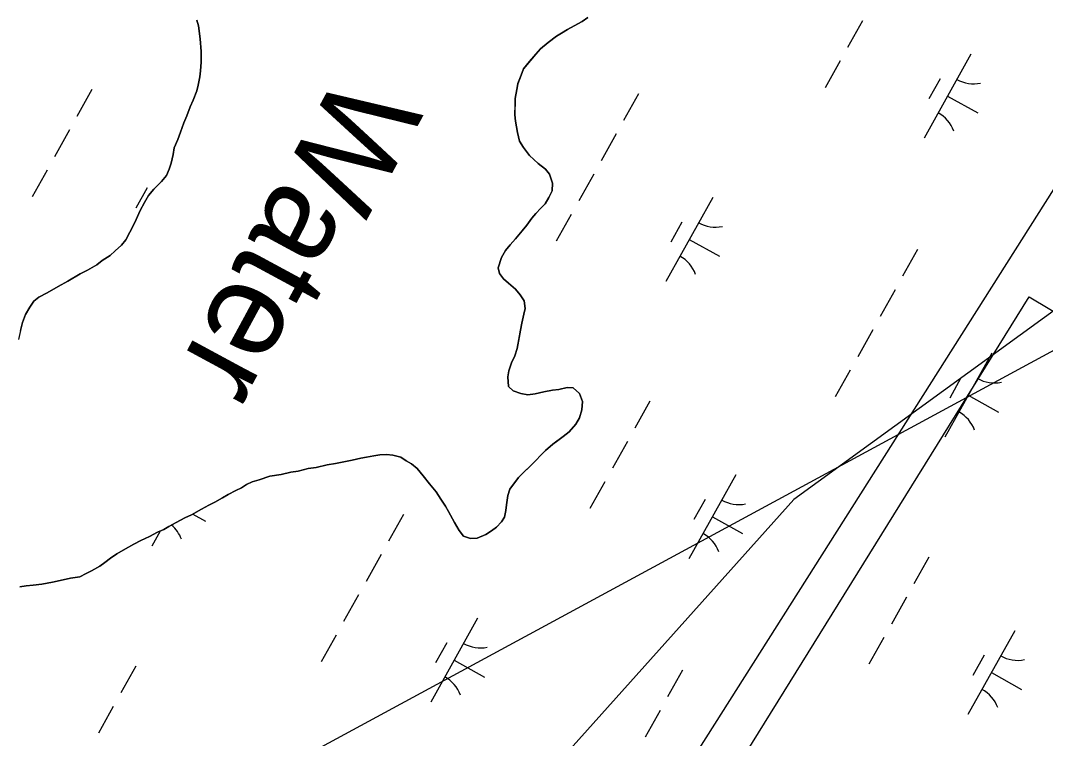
# Model space of a CAD drawing. Extents: x 3923531 to 3943530, y 207391 to 229799.
# Drawn here: x 3934037 to 3934571, y 219123 to 219497 of the extents above; entities that cross this region are included whole.
import ezdxf

# ---------------------------------------------------------------- set-up
doc = ezdxf.new("R2010")
doc.units = 0
for name, color, linetype in [('V-RIVR-IDEN', 7, 'Continuous'), ('V-TOPO-SHOR', 7, 'Continuous'), ('V-UTIL-LINE', 7, 'Continuous'), ('V-WETL-SWMP', 7, 'Continuous')]:
    doc.layers.add(name, color=color, linetype=linetype)

msp = doc.modelspace()

# ---------------------------------------------------------------- linework, layer by layer
at = {"layer": 'V-TOPO-SHOR'}
for points in [[(3934128.88, 219496.92), (3934129.65, 219493.91), (3934130.58, 219487.3), (3934131.11, 219480.7), (3934131.05, 219475.1), (3934130.81, 219470.5), (3934130.38, 219467.51), (3934129.53, 219463.12), (3934128.9, 219460.12), (3934126.85, 219455.35), (3934125.41, 219451.76), (3934123.57, 219447.18), (3934122.13, 219443.4), (3934120.28, 219438.62), (3934118.84, 219434.84), (3934117, 219430.46), (3934116.56, 219427.06), (3934115.51, 219422.48), (3934114.48, 219419.29), (3934113.05, 219416.1), (3934110.42, 219412.93), (3934106.38, 219408.97), (3934103.74, 219405.6), (3934101.51, 219402.03), (3934099.26, 219397.85), (3934097.21, 219393.07), (3934095.58, 219389.49), (3934093.95, 219386.51), (3934091.91, 219382.53), (3934089.68, 219379.75), (3934086.25, 219376.79), (3934083.63, 219374.42), (3934079.6, 219371.86), (3934076.78, 219369.49), (3934071.95, 219366.74), (3934068.13, 219364.78), (3934061.69, 219361.05), (3934056.67, 219358.3), (3934050.83, 219354.96), (3934046.61, 219352.61), (3934043.99, 219350.64), (3934041.96, 219347.46), (3934039.72, 219343.68), (3934038.08, 219339.5), (3934037.04, 219335.31), (3934035.99, 219330.73)], [(3934305.29, 219479.17), (3934307.72, 219481.95), (3934311.75, 219485.31), (3934315.98, 219488.66), (3934318.6, 219490.23), (3934321.82, 219492), (3934325.24, 219493.96), (3934329.46, 219496.32), (3934332.28, 219498.29)], [(3934217.14, 219269.35), (3934220.95, 219270.11), (3934224.15, 219270.67), (3934227.55, 219270.84), (3934230.75, 219270.4), (3934234.94, 219269.36), (3934237.72, 219267.53), (3934240.5, 219265.9), (3934243.47, 219263.47), (3934246.63, 219259.64), (3934249.99, 219255.41), (3934253.34, 219251.38), (3934255.9, 219247.55), (3934258.27, 219243.93), (3934259.84, 219241.11), (3934262.97, 219235.28), (3934265.33, 219231.26), (3934267.7, 219228.23), (3934271.29, 219226.99), (3934274.69, 219227.16), (3934279.31, 219229.11), (3934282.13, 219231.08), (3934284.74, 219232.86), (3934287.37, 219235.63), (3934289, 219238.21), (3934289.63, 219241.6), (3934290.06, 219244.6), (3934290.71, 219249.39), (3934291.75, 219252.78), (3934296.21, 219258.73), (3934299.04, 219261.5), (3934301.66, 219264.07), (3934305.5, 219267.83), (3934307.73, 219270.21), (3934310.35, 219272.78), (3934314.18, 219276.14), (3934316.8, 219278.11), (3934319.42, 219280.08), (3934322.65, 219282.65), (3934326.09, 219286.61), (3934327.92, 219289.79), (3934329.17, 219293.98), (3934329.61, 219298.37), (3934328.05, 219302.59), (3934324.68, 219305.42), (3934321.49, 219305.65), (3934317.28, 219304.7), (3934313.88, 219304.33), (3934309.47, 219303.38), (3934304.86, 219302.43), (3934301.06, 219301.87), (3934297.46, 219302.5), (3934293.48, 219303.95), (3934291.1, 219306.17), (3934290.75, 219311.17), (3934291.19, 219314.36), (3934292.63, 219318.55), (3934294.27, 219322.13), (3934295.5, 219325.92), (3934296.35, 219330.71), (3934297.2, 219335.5), (3934298.04, 219339.09), (3934299.09, 219343.88), (3934299.72, 219346.87), (3934299.16, 219350.87), (3934297.19, 219353.89), (3934294.63, 219356.92), (3934291.06, 219359.95), (3934288.48, 219362.18), (3934286.31, 219365), (3934285.74, 219368.01), (3934287.4, 219373.39), (3934289.43, 219376.97), (3934291.87, 219379.94), (3934294.7, 219383.11), (3934298.14, 219387.27), (3934300.57, 219390.25), (3934303.21, 219393.82), (3934305.23, 219396.2), (3934307.86, 219398.97), (3934310.08, 219401.35), (3934312.11, 219404.52), (3934313.75, 219408.11), (3934313.99, 219412.1), (3934312.44, 219416.72), (3934310.27, 219419.34), (3934306.5, 219422.38), (3934301.94, 219426.42), (3934298.79, 219430.65), (3934296.82, 219433.87), (3934295.67, 219438.48), (3934294.73, 219444.29), (3934294.37, 219447.7), (3934294.42, 219452.69), (3934294.45, 219456.09), (3934295.3, 219460.88), (3934295.93, 219463.88), (3934297.58, 219468.26), (3934298.81, 219471.64), (3934302.05, 219475.41), (3934305.29, 219479.17)], [(3934036.69, 219201.83), (3934039.9, 219202.4), (3934043.7, 219202.76), (3934048.1, 219203.31), (3934053.71, 219204.25), (3934057.72, 219205.21), (3934063.13, 219206.36), (3934067.94, 219207.11), (3934071.15, 219208.87), (3934073.97, 219210.24), (3934078.39, 219212.6), (3934081.01, 219214.57), (3934083.83, 219216.74), (3934087.26, 219219.1), (3934091.68, 219221.66), (3934096.1, 219224.01), (3934099.72, 219225.97), (3934104.15, 219228.13), (3934108.37, 219230.28), (3934111.58, 219231.65), (3934114.2, 219233.22), (3934118.02, 219235.38), (3934122.64, 219237.73), (3934126.06, 219239.3), (3934131.28, 219242.24), (3934135.1, 219244.4), (3934138.12, 219245.97), (3934142.14, 219248.13), (3934145.16, 219249.89), (3934149.18, 219252.05), (3934152, 219253.43), (3934154.61, 219255.2), (3934157.62, 219256.56), (3934161.23, 219257.53), (3934166.85, 219259.47), (3934172.66, 219260.41), (3934177.67, 219261.55), (3934181.48, 219262.12), (3934186.69, 219263.46), (3934190.89, 219264.02), (3934196.71, 219265.36), (3934200.91, 219266.11), (3934206.12, 219267.06), (3934209.73, 219267.82), (3934214.14, 219268.78), (3934217.14, 219269.35)]]:
    msp.add_lwpolyline(points, dxfattribs=at)
at = {"layer": 'V-UTIL-LINE'}
for points in [[(3936636.37, 224015.9), (3936525.62, 224056.17), (3935321.28, 220766.16), (3935347.69, 220401.84), (3934871.29, 219561.15), (3934439.51, 219247.4), (3932085.86, 216616.76), (3928247.61, 212430.32)], [(3934948.13, 219998.51), (3933937.95, 218403.55), (3930512.92, 214727.55), (3928293.59, 212405.31)], [(3936739.29, 218357.68), (3936622.11, 218414.56), (3934986.4, 219548.1), (3933485.3, 218734.77), (3932851.99, 218820.89)], [(3928303.68, 212396.77), (3930529.58, 214712.48), (3934263.4, 218684.83), (3934306.77, 218941.79), (3934562.09, 219352.8), (3934805.1, 219208.23)]]:
    msp.add_lwpolyline(points, dxfattribs=at)
at = {"layer": 'V-WETL-SWMP'}
for p, q in [((3934129.65, 219493.91), (3934128.88, 219496.92)), ((3934329.46, 219496.32), (3934325.24, 219493.96)), ((3934332.28, 219498.29), (3934329.46, 219496.32)), ((3934475.35, 219496.64), (3934467.55, 219482.67)), ((3934130.58, 219487.3), (3934129.65, 219493.91)), ((3934321.82, 219492), (3934318.6, 219490.23)), ((3934325.24, 219493.96), (3934321.82, 219492)), ((3934131.11, 219480.7), (3934130.58, 219487.3)), ((3934311.75, 219485.3), (3934307.72, 219481.95)), ((3934315.98, 219488.66), (3934311.75, 219485.3)), ((3934318.6, 219490.23), (3934315.98, 219488.66)), ((3934131.06, 219475.1), (3934131.11, 219480.7)), ((3934307.72, 219481.95), (3934305.29, 219479.17)), ((3934130.81, 219470.5), (3934131.06, 219475.1)), ((3934305.29, 219479.17), (3934298.81, 219471.64)), ((3934463.65, 219475.69), (3934455.85, 219461.72)), ((3934531.74, 219479.23), (3934507.35, 219435.58)), ((3934130.38, 219467.51), (3934130.81, 219470.5)), ((3934298.81, 219471.64), (3934297.58, 219468.26)), ((3934129.53, 219463.12), (3934130.38, 219467.51)), ((3934295.93, 219463.87), (3934295.3, 219460.88)), ((3934297.58, 219468.26), (3934295.93, 219463.87)), ((3934515.73, 219466.4), (3934509.88, 219455.93)), ((3934074.24, 219460.76), (3934066.44, 219446.79)), ((3934126.85, 219455.35), (3934128.9, 219460.13)), ((3934128.9, 219460.13), (3934129.53, 219463.12)), ((3934295.3, 219460.88), (3934294.45, 219456.09)), ((3934358.78, 219458.67), (3934350.98, 219444.7)), ((3934125.42, 219451.76), (3934126.85, 219455.35)), ((3934294.45, 219456.09), (3934294.37, 219447.7)), ((3934519.54, 219457.4), (3934535.26, 219448.62)), ((3934123.57, 219447.18), (3934125.42, 219451.76)), ((3934120.28, 219438.62), (3934122.13, 219443.4)), ((3934122.13, 219443.4), (3934123.57, 219447.18)), ((3934294.37, 219447.7), (3934294.73, 219444.29)), ((3934294.73, 219444.29), (3934295.67, 219438.48)), ((3934062.53, 219439.81), (3934054.73, 219425.84)), ((3934118.84, 219434.84), (3934120.28, 219438.62)), ((3934295.67, 219438.48), (3934296.82, 219433.87)), ((3934347.08, 219437.72), (3934339.27, 219423.75)), ((3934117, 219430.46), (3934118.84, 219434.84)), ((3934296.82, 219433.87), (3934298.79, 219430.65)), ((3934115.52, 219422.47), (3934116.56, 219427.06)), ((3934116.56, 219427.06), (3934117, 219430.46)), ((3934298.79, 219430.65), (3934301.94, 219426.42)), ((3934114.48, 219419.29), (3934115.52, 219422.47)), ((3934301.94, 219426.42), (3934306.5, 219422.38)), ((3934306.5, 219422.38), (3934310.27, 219419.34)), ((3934050.83, 219418.85), (3934043.03, 219404.89)), ((3934110.42, 219412.93), (3934113.05, 219416.1)), ((3934113.05, 219416.1), (3934114.48, 219419.29)), ((3934310.27, 219419.34), (3934312.44, 219416.72)), ((3934312.44, 219416.72), (3934313.99, 219412.1)), ((3934335.37, 219416.77), (3934327.57, 219402.8)), ((3934106.38, 219408.97), (3934110.42, 219412.93)), ((3934313.99, 219412.1), (3934313.75, 219408.11)), ((3934102.91, 219409.57), (3934097.06, 219399.09)), ((3934101.51, 219402.02), (3934103.74, 219405.6)), ((3934103.74, 219405.6), (3934106.38, 219408.97)), ((3934313.75, 219408.11), (3934312.11, 219404.52)), ((3934099.26, 219397.85), (3934101.51, 219402.02)), ((3934310.08, 219401.35), (3934307.86, 219398.97)), ((3934312.11, 219404.52), (3934310.08, 219401.35)), ((3934397.33, 219404.58), (3934372.95, 219360.93)), ((3934097.22, 219393.07), (3934099.26, 219397.85)), ((3934305.23, 219396.2), (3934303.21, 219393.82)), ((3934307.86, 219398.97), (3934305.23, 219396.2)), ((3934323.67, 219395.82), (3934315.86, 219381.85)), ((3934093.95, 219386.51), (3934095.58, 219389.49)), ((3934095.58, 219389.49), (3934097.22, 219393.07)), ((3934300.57, 219390.25), (3934298.14, 219387.27)), ((3934303.21, 219393.82), (3934300.57, 219390.25)), ((3934381.33, 219391.76), (3934375.48, 219381.28)), ((3934091.91, 219382.53), (3934093.95, 219386.51)), ((3934298.14, 219387.27), (3934294.7, 219383.11)), ((3934086.25, 219376.79), (3934089.68, 219379.75)), ((3934089.68, 219379.75), (3934091.91, 219382.53)), ((3934291.87, 219379.94), (3934289.44, 219376.97)), ((3934294.7, 219383.11), (3934291.87, 219379.94)), ((3934385.14, 219382.76), (3934400.85, 219373.98)), ((3934079.6, 219371.86), (3934083.63, 219374.42)), ((3934083.63, 219374.42), (3934086.25, 219376.79)), ((3934287.4, 219373.39), (3934285.74, 219368.01)), ((3934289.44, 219376.97), (3934287.4, 219373.39)), ((3934504, 219377.55), (3934496.19, 219363.58)), ((3934071.95, 219366.74), (3934076.78, 219369.49)), ((3934076.78, 219369.49), (3934079.6, 219371.86)), ((3934285.74, 219368.01), (3934286.31, 219365)), ((3934061.69, 219361.05), (3934068.13, 219364.78)), ((3934068.13, 219364.78), (3934071.95, 219366.74)), ((3934286.31, 219365), (3934288.48, 219362.18)), ((3934050.83, 219354.96), (3934056.67, 219358.3)), ((3934056.67, 219358.3), (3934061.69, 219361.05)), ((3934288.48, 219362.18), (3934291.06, 219359.95)), ((3934291.06, 219359.95), (3934294.63, 219356.92)), ((3934043.99, 219350.63), (3934046.61, 219352.61)), ((3934046.61, 219352.61), (3934050.83, 219354.96)), ((3934294.63, 219356.92), (3934297.19, 219353.89)), ((3934297.19, 219353.89), (3934299.16, 219350.87)), ((3934492.29, 219356.6), (3934484.49, 219342.63)), ((3934039.72, 219343.68), (3934041.96, 219347.46)), ((3934041.96, 219347.46), (3934043.99, 219350.63)), ((3934299.72, 219346.87), (3934299.09, 219343.88)), ((3934299.16, 219350.87), (3934299.72, 219346.87)), ((3934038.08, 219339.5), (3934039.72, 219343.68)), ((3934299.09, 219343.88), (3934298.04, 219339.09)), ((3934037.03, 219335.31), (3934038.08, 219339.5)), ((3934298.04, 219339.09), (3934297.2, 219335.5)), ((3934297.2, 219335.5), (3934295.51, 219325.92)), ((3934480.59, 219335.64), (3934472.78, 219321.68)), ((3934295.51, 219325.92), (3934294.27, 219322.13)), ((3934294.27, 219322.13), (3934292.63, 219318.55)), ((3934542.54, 219323.46), (3934518.16, 219279.81)), ((3934292.63, 219318.55), (3934291.19, 219314.37)), ((3934468.88, 219314.69), (3934461.08, 219300.72)), ((3934291.19, 219314.37), (3934290.75, 219311.17)), ((3934290.75, 219311.17), (3934291.1, 219306.17)), ((3934526.54, 219310.63), (3934520.69, 219300.16)), ((3934291.1, 219306.17), (3934293.48, 219303.94)), ((3934293.48, 219303.94), (3934297.46, 219302.5)), ((3934309.47, 219303.38), (3934313.88, 219304.33)), ((3934313.88, 219304.33), (3934317.28, 219304.7)), ((3934317.28, 219304.7), (3934321.49, 219305.65)), ((3934321.49, 219305.65), (3934324.69, 219305.42)), ((3934324.69, 219305.42), (3934328.05, 219302.59)), ((3934297.46, 219302.5), (3934301.05, 219301.87)), ((3934301.05, 219301.87), (3934304.86, 219302.43)), ((3934304.86, 219302.43), (3934309.47, 219303.38)), ((3934328.05, 219302.59), (3934329.61, 219298.37)), ((3934364.67, 219298.51), (3934356.86, 219284.54)), ((3934530.35, 219301.63), (3934546.07, 219292.85)), ((3934329.17, 219293.98), (3934327.92, 219289.79)), ((3934329.61, 219298.37), (3934329.17, 219293.98)), ((3934327.92, 219289.79), (3934326.09, 219286.61)), ((3934322.65, 219282.65), (3934319.42, 219280.08)), ((3934326.09, 219286.61), (3934322.65, 219282.65)), ((3934319.42, 219280.08), (3934314.18, 219276.14)), ((3934352.96, 219277.56), (3934345.16, 219263.59)), ((3934310.35, 219272.78), (3934307.73, 219270.21)), ((3934314.18, 219276.14), (3934310.35, 219272.78)), ((3934206.12, 219267.06), (3934200.91, 219266.11)), ((3934209.73, 219267.82), (3934206.12, 219267.06)), ((3934214.14, 219268.78), (3934209.73, 219267.82)), ((3934217.14, 219269.34), (3934214.14, 219268.78)), ((3934220.95, 219270.1), (3934217.14, 219269.34)), ((3934224.15, 219270.67), (3934220.95, 219270.1)), ((3934227.55, 219270.84), (3934224.15, 219270.67)), ((3934230.75, 219270.4), (3934227.55, 219270.84)), ((3934234.94, 219269.36), (3934230.75, 219270.4)), ((3934237.72, 219267.53), (3934234.94, 219269.36)), ((3934240.5, 219265.9), (3934237.72, 219267.53)), ((3934305.5, 219267.83), (3934296.21, 219258.73)), ((3934307.73, 219270.21), (3934305.5, 219267.83)), ((3934177.67, 219261.56), (3934172.66, 219260.41)), ((3934181.48, 219262.12), (3934177.67, 219261.56)), ((3934186.69, 219263.46), (3934181.48, 219262.12)), ((3934190.89, 219264.02), (3934186.69, 219263.46)), ((3934196.71, 219265.36), (3934190.89, 219264.02)), ((3934200.91, 219266.11), (3934196.71, 219265.36)), ((3934243.47, 219263.47), (3934240.5, 219265.9)), ((3934246.63, 219259.64), (3934243.47, 219263.47)), ((3934157.63, 219256.56), (3934154.61, 219255.2)), ((3934161.23, 219257.53), (3934157.63, 219256.56)), ((3934166.85, 219259.47), (3934161.23, 219257.53)), ((3934172.66, 219260.41), (3934166.85, 219259.47)), ((3934249.99, 219255.41), (3934246.63, 219259.64)), ((3934296.21, 219258.73), (3934291.75, 219252.78)), ((3934341.26, 219256.6), (3934333.45, 219242.64)), ((3934409.34, 219260.14), (3934384.96, 219216.49)), ((3934149.18, 219252.05), (3934145.16, 219249.89)), ((3934151.99, 219253.42), (3934149.18, 219252.05)), ((3934154.61, 219255.2), (3934151.99, 219253.42)), ((3934253.35, 219251.37), (3934249.99, 219255.41)), ((3934255.9, 219247.55), (3934253.35, 219251.37)), ((3934291.75, 219252.78), (3934290.71, 219249.39)), ((3934138.12, 219245.97), (3934135.11, 219244.4)), ((3934142.14, 219248.13), (3934138.12, 219245.97)), ((3934145.16, 219249.89), (3934142.14, 219248.13)), ((3934258.27, 219243.93), (3934255.9, 219247.55)), ((3934290.71, 219249.39), (3934290.06, 219244.6)), ((3934393.34, 219247.32), (3934387.49, 219236.84)), ((3934131.28, 219242.24), (3934126.06, 219239.3)), ((3934135.11, 219244.4), (3934131.28, 219242.24)), ((3934259.84, 219241.11), (3934258.27, 219243.93)), ((3934262.98, 219235.28), (3934259.84, 219241.11)), ((3934289.63, 219241.6), (3934289, 219238.21)), ((3934290.06, 219244.6), (3934289.63, 219241.6)), ((3934118.02, 219235.38), (3934114.2, 219233.22)), ((3934122.64, 219237.73), (3934118.02, 219235.38)), ((3934126.06, 219239.3), (3934122.64, 219237.73)), ((3934126.71, 219239.67), (3934133.25, 219236.02)), ((3934236.39, 219239.59), (3934228.59, 219225.62)), ((3934265.33, 219231.26), (3934262.98, 219235.28)), ((3934287.37, 219235.63), (3934284.74, 219232.85)), ((3934289, 219238.21), (3934287.37, 219235.63)), ((3934397.15, 219238.32), (3934412.87, 219229.54)), ((3934108.37, 219230.28), (3934104.15, 219228.13)), ((3934109.75, 219230.87), (3934105.34, 219222.97)), ((3934111.58, 219231.65), (3934108.37, 219230.28)), ((3934114.2, 219233.22), (3934111.58, 219231.65)), ((3934267.7, 219228.23), (3934265.33, 219231.26)), ((3934279.31, 219229.11), (3934274.69, 219227.16)), ((3934282.13, 219231.08), (3934279.31, 219229.11)), ((3934284.74, 219232.85), (3934282.13, 219231.08)), ((3934096.11, 219224.01), (3934091.68, 219221.66)), ((3934099.72, 219225.97), (3934096.11, 219224.01)), ((3934104.15, 219228.13), (3934099.72, 219225.97)), ((3934271.29, 219227), (3934267.7, 219228.23)), ((3934274.69, 219227.16), (3934271.29, 219227)), ((3934087.26, 219219.1), (3934083.83, 219216.74)), ((3934091.68, 219221.66), (3934087.26, 219219.1)), ((3934224.68, 219218.64), (3934216.88, 219204.67)), ((3934081.01, 219214.57), (3934078.39, 219212.6)), ((3934083.83, 219216.74), (3934081.01, 219214.57)), ((3934509.88, 219217.38), (3934502.08, 219203.42)), ((3934071.16, 219208.87), (3934067.94, 219207.11)), ((3934073.97, 219210.24), (3934071.16, 219208.87)), ((3934078.39, 219212.6), (3934073.97, 219210.24)), ((3934039.9, 219202.4), (3934036.69, 219201.83)), ((3934043.7, 219202.76), (3934039.9, 219202.4)), ((3934048.1, 219203.31), (3934043.7, 219202.76)), ((3934053.71, 219204.25), (3934048.1, 219203.31)), ((3934057.72, 219205.21), (3934053.71, 219204.25)), ((3934063.13, 219206.36), (3934057.72, 219205.21)), ((3934067.94, 219207.11), (3934063.13, 219206.36)), ((3934212.98, 219197.68), (3934205.18, 219183.72)), ((3934498.17, 219196.43), (3934490.37, 219182.46)), ((3934274.94, 219185.5), (3934250.55, 219141.85)), ((3934201.27, 219176.73), (3934193.47, 219162.76)), ((3934554.56, 219179.02), (3934530.17, 219135.37)), ((3934258.94, 219172.67), (3934253.08, 219162.2)), ((3934486.47, 219175.48), (3934478.67, 219161.51)), ((3934538.56, 219166.19), (3934532.7, 219155.72)), ((3934097.06, 219160.55), (3934089.26, 219146.58)), ((3934262.75, 219163.67), (3934278.46, 219154.89)), ((3934381.6, 219158.46), (3934373.8, 219144.5)), ((3934542.37, 219157.19), (3934558.08, 219148.41)), ((3934085.35, 219139.6), (3934077.55, 219125.63)), ((3934369.9, 219137.51), (3934362.09, 219123.54))]:
    msp.add_line(p, q, dxfattribs=at)
for centre, start, end in [((3934533.22, 219481.4), 240.0381, 281.5817), ((3934506.28, 219433.17), 20.0381, 61.5817), ((3934398.82, 219406.75), 240.0381, 281.5817), ((3934371.87, 219358.53), 20.0381, 61.5817), ((3934544.03, 219325.63), 240.0381, 281.5817), ((3934517.09, 219277.4), 20.0381, 61.5817), ((3934410.83, 219262.32), 240.0381, 281.5817), ((3934104.27, 219220.57), 20.0381, 49.8391), ((3934383.89, 219214.09), 20.0381, 61.5817), ((3934276.42, 219187.67), 240.0381, 281.5817), ((3934556.04, 219181.19), 240.0381, 281.5817), ((3934249.48, 219139.44), 20.0381, 61.5817), ((3934529.1, 219132.96), 20.0381, 61.5817)]:
    msp.add_arc(centre, 17.62, start, end, dxfattribs=at)

# ---------------------------------------------------------------- texts
at = {"layer": 'V-RIVR-IDEN'}
msp.add_text('Water', height=50, rotation=241.5894, dxfattribs=at).set_placement((3934202.97, 219471.51))

doc.saveas('drawing.dxf')
